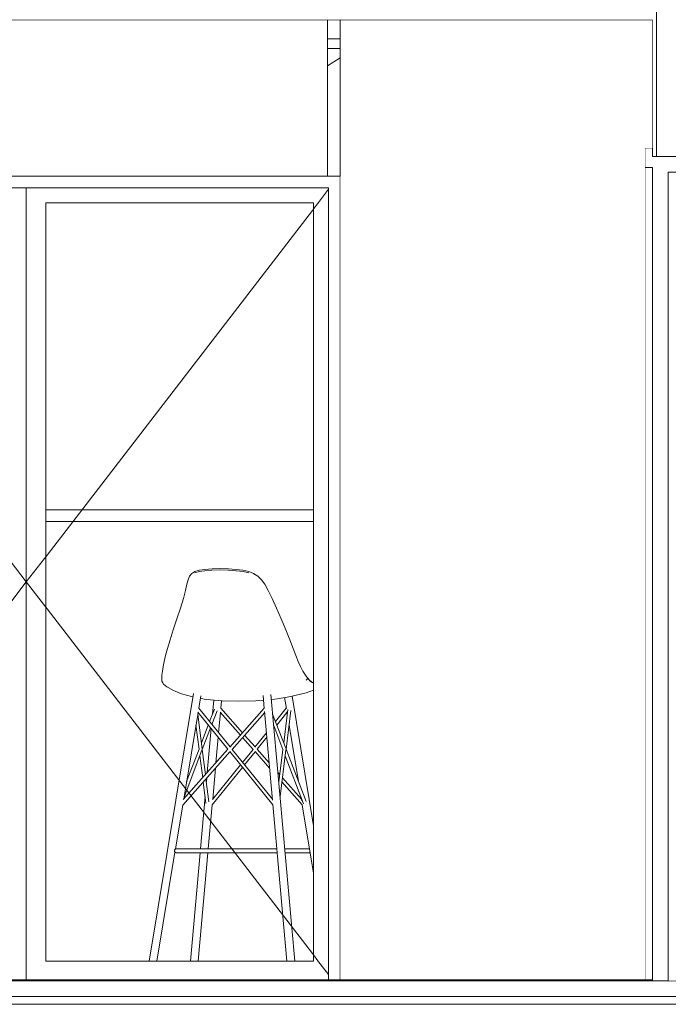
# Model space of a CAD drawing. Header units: millimetres. Extents: x -30280 to 309309, y -17460 to 4378.
# Tile 659 of 1056: x 199112 to 200765, y -9870 to -7361. Entities that reach past the tile are written whole.
import ezdxf

# ---------------------------------------------------------------- set-up
doc = ezdxf.new("R2010")
doc.units = ezdxf.units.MM
doc.header["$MEASUREMENT"] = 0
doc.linetypes.add('Wipeout_Contour', pattern=[1000, 0, -1000])
for name, color, linetype in [('07_CR_Cel Ras pladur', 7, 'Continuous'), ('10_ESTR_Fotjats', 7, 'Continuous'), ('12_FAÇ_Façana', 7, 'Continuous'), ('14_PAV_Paviment existent', 7, 'Continuous'), ('Nuevo_08_E_Envans secs', 7, 'Continuous'), ('Nuevo_09_EI_Mobiliari general', 7, 'Continuous'), ('Nuevo_Puertas Archicad', 7, 'Continuous'), ('Puertas Archicad', 7, 'Continuous'), ('Ventanas Archicad', 7, 'Continuous')]:
    doc.layers.add(name, color=color, linetype=linetype)
for name, color, linetype, lineweight in [('07_CR_Cel Ras pladur_Pluma_Nº__1', 7, 'Continuous', 5), ('10_ESTR_Fotjats_Pluma_Nº__1', 7, 'Continuous', 5), ('12_FAÇ_Façana_Pluma_Nº__47', 7, 'Continuous', 20), ('12_FAÇ_Façana_Pluma_Nº__7', 7, 'Continuous', 5), ('14_PAV_Paviment existent_Pluma_Nº__29', 7, 'Continuous', 20), ('Nuevo_08_E_Envans secs_Pluma_Nº__47', 7, 'Continuous', 20), ('Nuevo_09_EI_Mobiliari general_Pluma_Nº__1', 7, 'Continuous', 5), ('Puertas Archicad_Pluma_Nº__1', 7, 'Continuous', 5), ('Ventanas Archicad_Pluma_Nº__1', 7, 'Continuous', 5)]:
    doc.layers.add(name, color=color, linetype=linetype, lineweight=lineweight)
for name, color, linetype, lineweight, true_color in [('Nuevo_Puertas Archicad_Pluma_Nº__3', 7, 'Continuous', 5, 0xa4a4a4), ('Puertas Archicad_Pluma_Nº__3', 7, 'Continuous', 5, 0xa4a4a4), ('Ventanas Archicad_Pluma_Nº__3', 7, 'Continuous', 5, 0xa4a4a4)]:
    doc.layers.add(name, color=color, linetype=linetype, lineweight=lineweight, true_color=true_color)

# ---------------------------------------------------------------- blocks, each defined once
blk = doc.blocks.new('Elem Sección_52_5', base_point=(181934.4, -13460))
at = {"layer": '10_ESTR_Fotjats_Pluma_Nº__1', "color": 7, "linetype": 'Continuous', "lineweight": 5}
for p, q in [((211190.4, -9850), (173577.4, -9850)), ((211190.4, -9870), (173577.4, -9870))]:
    blk.add_line(p, q, dxfattribs=at)
at = {"layer": '10_ESTR_Fotjats_Pluma_Nº__1', "color": 7, "linetype": 'Continuous', "lineweight": 5, "flags": 128}
blk.add_lwpolyline([(200814.7, -9810), (200764.7, -9810), (200724.7, -9810)], dxfattribs=at)
blk = doc.blocks.new('Elem Sección_56_5', base_point=(181934.4, -13460))
at = {"layer": '12_FAÇ_Façana_Pluma_Nº__7', "color": 7, "linetype": 'Continuous', "lineweight": 5}
for p, q in [((200804.7, -6160), (200734.7, -6160)), ((200724.7, -6510), (200724.7, -7310)), ((200814.7, -6510), (200814.7, -7310))]:
    blk.add_line(p, q, dxfattribs=at)
at = {"layer": '12_FAÇ_Façana_Pluma_Nº__7', "color": 7, "linetype": 'Continuous', "lineweight": 5, "flags": 128}
for points in [[(200734.7, -6160), (200734.7, -6200), (200734.7, -6220), (200734.7, -6510), (200734.7, -7310), (200734.7, -7360), (200734.7, -7710)], [(200804.7, -6160), (200804.7, -6200), (200804.7, -6220), (200804.7, -6510), (200804.7, -7310), (200804.7, -7360), (200804.7, -7710)], [(200724.7, -7363), (200724.7, -7688), (200724.7, -7710)], [(200814.7, -7363), (200814.7, -7688), (200814.7, -7710)], [(200814.7, -7710), (200804.7, -7710), (200734.7, -7710), (200724.7, -7710)]]:
    blk.add_lwpolyline(points, dxfattribs=at)
blk = doc.blocks.new('Elem Sección_57_5', base_point=(181934.4, -13460))
at = {"layer": 'Puertas Archicad_Pluma_Nº__3', "color": 253, "linetype": 'Continuous', "lineweight": 5, "true_color": 0xa4a4a4}
for p, q in [((200724.7, -7688), (200705.7, -7688)), ((200833.7, -7688), (200814.7, -7688))]:
    blk.add_line(p, q, dxfattribs=at)
at = {"color": 254, "linetype": 'Wipeout_Contour', "lineweight": 0, "ltscale": 803637.928623}
blk.add_wipeout([(200705.7, -9808), (200724.7, -9808), (200724.7, -7738), (200705.7, -7738)], dxfattribs=at).dxf.layer = 'Puertas Archicad'
at = {"color": 254, "linetype": 'Wipeout_Contour', "lineweight": 0, "ltscale": 804073.50724}
blk.add_wipeout([(200833.7, -7738), (200814.7, -7738), (200814.7, -9808), (200833.7, -9808)], dxfattribs=at).dxf.layer = 'Puertas Archicad'
at = {"layer": 'Puertas Archicad_Pluma_Nº__1', "color": 7, "linetype": 'Continuous', "lineweight": 5}
blk.add_line((200724.7, -7738), (200724.7, -9808), dxfattribs=at)
at = {"layer": 'Puertas Archicad_Pluma_Nº__3', "color": 253, "linetype": 'Continuous', "lineweight": 5, "true_color": 0xa4a4a4}
for p, q in [((200705.7, -7688), (200705.7, -7738)), ((200833.7, -7688), (200833.7, -7738)), ((200705.7, -9808), (200705.7, -7738)), ((200724.7, -7738), (200705.7, -7738)), ((200724.6, -7738), (200724.6, -7802.1)), ((200833.7, -9808), (200833.7, -7738)), ((200724.6, -7842.2), (200724.6, -7906.4)), ((200724.6, -7946.5), (200724.6, -8010.6)), ((200724.6, -8050.7), (200724.6, -8114.8)), ((200724.6, -8154.9), (200724.6, -8219.1)), ((200724.6, -8259.2), (200724.6, -8323.3)), ((200724.6, -9288.8), (200724.6, -9224.6)), ((200724.6, -9393), (200724.6, -9328.9)), ((200724.6, -9497.3), (200724.6, -9433.1)), ((200724.6, -9601.5), (200724.6, -9537.3)), ((200724.6, -9705.7), (200724.6, -9641.6)), ((200724.6, -9808), (200724.6, -9745.8))]:
    blk.add_line(p, q, dxfattribs=at)
at = {"color": 254, "linetype": 'Wipeout_Contour', "lineweight": 0, "ltscale": 803936.760696}
blk.add_wipeout([(200764.7, -9810), (200814.7, -9810), (200814.7, -7750), (200764.7, -7750)], dxfattribs=at).dxf.layer = 'Puertas Archicad'
at = {"layer": 'Puertas Archicad_Pluma_Nº__1', "color": 7, "linetype": 'Continuous', "lineweight": 5}
for p, q in [((200764.7, -7750), (200764.7, -9810)), ((200814.7, -7750), (200764.7, -7750)), ((200814.7, -7738), (200814.7, -7750))]:
    blk.add_line(p, q, dxfattribs=at)
at = {"layer": 'Puertas Archicad_Pluma_Nº__3', "color": 253, "linetype": 'Continuous', "lineweight": 5, "true_color": 0xa4a4a4}
for p, q in [((200833.7, -7738), (200814.7, -7738)), ((200814.7, -9808), (200814.7, -7750)), ((200764.8, -7754.1), (200764.8, -8330.5)), ((200764.8, -9793.9), (200764.8, -9217.5))]:
    blk.add_line(p, q, dxfattribs=at)
blk = doc.blocks.new('Elem Sección_63_5', base_point=(181934.4, -13460))
at = {"layer": '07_CR_Cel Ras pladur_Pluma_Nº__1', "color": 7, "linetype": 'Continuous', "lineweight": 5}
blk.add_line((200724.7, -7363), (174054.8, -7363), dxfattribs=at)
blk = doc.blocks.new('Elem Sección_76_5', base_point=(181934.4, -13460))
at = {"layer": 'Ventanas Archicad_Pluma_Nº__1', "color": 7, "linetype": 'Continuous', "lineweight": 5}
for p, q in [((199543, -8785), (199179.4, -8785)), ((199861.4, -8785), (199725, -8785)), ((199536.2, -8810), (199179.4, -8810)), ((199861.4, -8810), (199742.6, -8810)), ((199179.4, -8910), (199505.9, -8910)), ((199788, -8910), (199861.4, -8910)), ((199450.3, -9710), (199179.4, -9710)), ((199551.8, -9710), (199470.3, -9710)), ((199788.8, -9710), (199571.8, -9710)), ((199861.4, -9710), (199808.8, -9710))]:
    blk.add_line(p, q, dxfattribs=at)
at = {"layer": 'Ventanas Archicad_Pluma_Nº__3', "color": 253, "linetype": 'Continuous', "lineweight": 5, "true_color": 0xa4a4a4}
for p, q in [((199343.1, -7828), (199179.4, -7931.2)), ((199688.9, -8610), (199179.4, -8288.8)), ((199861.4, -8718.7), (199736.5, -8640))]:
    blk.add_line(p, q, dxfattribs=at)
at = {"color": 254, "linetype": 'Wipeout_Contour', "lineweight": 0, "ltscale": 800197.670711}
blk.add_wipeout([(199896.6, -7363), (199896.6, -7410), (199929.4, -7410), (199929.4, -7363)], dxfattribs=at).dxf.layer = 'Ventanas Archicad'
at = {"color": 254, "linetype": 'Wipeout_Contour', "lineweight": 0, "ltscale": 800202.99664}
blk.add_wipeout([(199896.6, -7435), (199929.4, -7435), (199929.4, -7410), (199896.6, -7410)], dxfattribs=at).dxf.layer = 'Ventanas Archicad'
at = {"layer": 'Ventanas Archicad_Pluma_Nº__1', "color": 7, "linetype": 'Continuous', "lineweight": 5}
blk.add_line((199896.6, -7410), (199929.4, -7410), dxfattribs=at)
at = {"color": 254, "linetype": 'Wipeout_Contour', "lineweight": 0, "ltscale": 800229.536577}
blk.add_wipeout([(199896.6, -7435), (199896.6, -7760), (199929.4, -7760), (199929.4, -7435)], dxfattribs=at).dxf.layer = 'Ventanas Archicad'
at = {"layer": 'Ventanas Archicad_Pluma_Nº__1', "color": 7, "linetype": 'Continuous', "lineweight": 5}
blk.add_line((199896.6, -7435), (199929.4, -7435), dxfattribs=at)
at = {"layer": 'Ventanas Archicad_Pluma_Nº__3', "color": 253, "linetype": 'Continuous', "lineweight": 5, "true_color": 0xa4a4a4}
blk.add_line((199929.4, -7458.4), (199896.6, -7479.1), dxfattribs=at)
blk = doc.blocks.new('Elem Sección_78_5', base_point=(181934.4, -13460))
at = {"layer": '12_FAÇ_Façana_Pluma_Nº__47', "color": 7, "linetype": 'Continuous', "lineweight": 20}
for p, q in [((199575.5, -8610), (199575.5, -7828)), ((199575.5, -8763.3), (199575.5, -8640)), ((199575.5, -9124.2), (199575.5, -9090.9)), ((199575.5, -9204), (199575.5, -9136.9)), ((199575.5, -9296.4), (199575.5, -9267.7)), ((199575.5, -9444.9), (199575.5, -9308.4)), ((199575.5, -9710), (199575.5, -9668.8))]:
    blk.add_line(p, q, dxfattribs=at)
blk = doc.blocks.new('Elem Sección_81_5', base_point=(181934.4, -13460))
at = {"layer": 'Ventanas Archicad_Pluma_Nº__3', "color": 253, "linetype": 'Continuous', "lineweight": 5, "true_color": 0xa4a4a4}
for p, q in [((199625.5, -7828), (199625.5, -8610)), ((199625.5, -8640), (199625.5, -8760)), ((199625.5, -9108.9), (199625.5, -9116.4)), ((199625.5, -9128.5), (199625.5, -9185.9)), ((199625.5, -9198.6), (199625.5, -9240)), ((199625.5, -9252.1), (199625.5, -9321.2)), ((199625.5, -9333.9), (199625.5, -9473.9)), ((199625.5, -9483.9), (199625.5, -9710))]:
    blk.add_line(p, q, dxfattribs=at)
blk = doc.blocks.new('Elem Sección_202_5', base_point=(181934.4, -13460))
at = {"color": 254, "linetype": 'Wipeout_Contour', "lineweight": 0, "ltscale": 1187649.372641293}
blk.add_wipeout([(199896.6, -7363), (195159.5, -7363), (195159.5, -7710), (198329.4, -7710), (198329.4, -7760), (199896.6, -7760)], dxfattribs=at).dxf.layer = 'Nuevo_08_E_Envans secs'
at = {"layer": 'Nuevo_08_E_Envans secs_Pluma_Nº__47', "color": 7, "linetype": 'Continuous', "lineweight": 20}
blk.add_line((199896.6, -7760), (199896.6, -7363), dxfattribs=at)
blk = doc.blocks.new('Elem Sección_203_5', base_point=(181934.4, -13460))
at = {"color": 254, "linetype": 'Wipeout_Contour', "lineweight": 0, "ltscale": 794168.257731}
blk.add_wipeout([(198329.4, -9808), (198359.4, -9808), (198359.4, -7790), (198329.4, -7790)], dxfattribs=at).dxf.layer = 'Nuevo_Puertas Archicad'
at = {"color": 254, "linetype": 'Wipeout_Contour', "lineweight": 0, "ltscale": 800442.05586}
blk.add_wipeout([(199899.4, -9808), (199929.4, -9808), (199929.4, -7790), (199899.4, -7790)], dxfattribs=at).dxf.layer = 'Nuevo_Puertas Archicad'
at = {"color": 254, "linetype": 'Wipeout_Contour', "lineweight": 0, "ltscale": 797403.312985}
blk.add_wipeout([(199129.4, -9760), (199179.4, -9760), (199179.4, -7828), (199129.4, -7828)], dxfattribs=at).dxf.layer = 'Nuevo_Puertas Archicad'
at = {"color": 254, "linetype": 'Wipeout_Contour', "lineweight": 0, "ltscale": 1195688.183777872}
blk.add_wipeout([(199899.4, -7790), (199929.4, -7790), (199929.4, -7760), (198329.4, -7760), (198329.4, -7790), (198359.4, -7790)], dxfattribs=at).dxf.layer = 'Nuevo_Puertas Archicad'
at = {"color": 254, "linetype": 'Wipeout_Contour', "lineweight": 0, "ltscale": 794302.382741}
blk.add_wipeout([(198397.4, -7828), (198359.4, -7828), (198359.4, -9760), (198397.4, -9760)], dxfattribs=at).dxf.layer = 'Nuevo_Puertas Archicad'
at = {"color": 254, "linetype": 'Wipeout_Contour', "lineweight": 0, "ltscale": 800304.46251}
blk.add_wipeout([(199861.4, -9760), (199899.4, -9760), (199899.4, -7828), (199861.4, -7828)], dxfattribs=at).dxf.layer = 'Nuevo_Puertas Archicad'
at = {"layer": 'Nuevo_Puertas Archicad_Pluma_Nº__3', "color": 253, "linetype": 'Continuous', "lineweight": 5, "true_color": 0xa4a4a4}
for p, q in [((199896.6, -7760), (198329.4, -7760)), ((199929.4, -7760), (199896.6, -7760)), ((199929.4, -7790), (199929.4, -7760)), ((199929.4, -9808), (199929.4, -7790))]:
    blk.add_line(p, q, dxfattribs=at)
at = {"color": 254, "linetype": 'Wipeout_Contour', "lineweight": 0, "ltscale": 1198016.671223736}
blk.add_wipeout([(199899.4, -7790), (199129.4, -7790), (199129.4, -7828), (199179.4, -7828), (199861.4, -7828), (199899.4, -7828)], dxfattribs=at).dxf.layer = 'Nuevo_Puertas Archicad'
at = {"color": 254, "linetype": 'Wipeout_Contour', "lineweight": 0, "ltscale": 1198534.692102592}
blk.add_wipeout([(199179.4, -9760), (199129.4, -9760), (199129.4, -9808), (199899.4, -9808), (199899.4, -9760), (199861.4, -9760)], dxfattribs=at).dxf.layer = 'Nuevo_Puertas Archicad'
at = {"layer": 'Nuevo_Puertas Archicad_Pluma_Nº__3', "color": 253, "linetype": 'Continuous', "lineweight": 5, "true_color": 0xa4a4a4}
blk.add_line((199899.4, -7790), (199899.4, -9808), dxfattribs=at)
at = {"color": 254, "linetype": 'Wipeout_Contour', "lineweight": 0, "ltscale": 797203.510063}
blk.add_wipeout([(199129.4, -9760), (199129.4, -7828), (199079.4, -7828), (199079.4, -9760)], dxfattribs=at).dxf.layer = 'Nuevo_Puertas Archicad'
at = {"color": 254, "linetype": 'Wipeout_Contour', "lineweight": 0, "ltscale": 798865.875794}
blk.add_wipeout([(199861.4, -9760), (199861.4, -7828), (199179.4, -7828), (199179.4, -9760)], dxfattribs=at).dxf.layer = 'Nuevo_Puertas Archicad'
at = {"layer": 'Nuevo_Puertas Archicad_Pluma_Nº__3', "color": 253, "linetype": 'Continuous', "lineweight": 5, "true_color": 0xa4a4a4}
for p, q in [((199179.4, -7828), (199179.4, -9760)), ((199861.4, -7828), (199179.4, -7828)), ((199861.4, -9760), (199861.4, -7828)), ((199179.4, -9760), (199861.4, -9760))]:
    blk.add_line(p, q, dxfattribs=at)
at = {"color": 254, "linetype": 'Wipeout_Contour', "lineweight": 0, "ltscale": 1193376.275167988}
blk.add_wipeout([(199129.4, -7790), (198359.4, -7790), (198359.4, -7828), (198397.4, -7828), (199079.4, -7828), (199129.4, -7828)], dxfattribs=at).dxf.layer = 'Nuevo_Puertas Archicad'
at = {"color": 254, "linetype": 'Wipeout_Contour', "lineweight": 0, "ltscale": 1193896.309378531}
blk.add_wipeout([(198359.4, -9808), (199129.4, -9808), (199129.4, -9760), (199079.4, -9760), (198397.4, -9760), (198359.4, -9760)], dxfattribs=at).dxf.layer = 'Nuevo_Puertas Archicad'
at = {"layer": 'Nuevo_Puertas Archicad_Pluma_Nº__3', "color": 253, "linetype": 'Continuous', "lineweight": 5, "true_color": 0xa4a4a4}
for p, q in [((198359.4, -9808), (198359.4, -7790)), ((198359.4, -7790), (199899.4, -7790)), ((199129.4, -7790), (199129.4, -9808)), ((199899.4, -7793.6), (199129.4, -8794)), ((199899.4, -9794.4), (199129.4, -8794))]:
    blk.add_line(p, q, dxfattribs=at)
at = {"color": 254, "linetype": 'Wipeout_Contour', "lineweight": 0, "ltscale": 795740.958123}
blk.add_wipeout([(198397.4, -9760), (199079.4, -9760), (199079.4, -7828), (198397.4, -7828)], dxfattribs=at).dxf.layer = 'Nuevo_Puertas Archicad'
at = {"layer": 'Nuevo_Puertas Archicad_Pluma_Nº__3', "color": 253, "linetype": 'Continuous', "lineweight": 5, "true_color": 0xa4a4a4}
for p, q in [((198359.4, -7793.6), (199129.4, -8794)), ((198397.4, -9760), (198397.4, -7828)), ((198397.4, -7828), (199079.4, -7828)), ((199079.4, -7828), (199079.4, -9760)), ((198359.4, -9794.4), (199129.4, -8794)), ((199079.4, -9760), (198397.4, -9760))]:
    blk.add_line(p, q, dxfattribs=at)
blk = doc.blocks.new('Elem Sección_204_5', base_point=(181934.4, -13460))
at = {"layer": 'Nuevo_09_EI_Mobiliari general_Pluma_Nº__1', "color": 7, "linetype": 'Continuous', "lineweight": 5}
for p, q in [((199179.4, -8610), (199861.4, -8610)), ((199179.4, -8640), (199861.4, -8640))]:
    blk.add_line(p, q, dxfattribs=at)
blk = doc.blocks.new('Elem Sección_206_5', base_point=(181934.4, -13460))
at = {"layer": 'Nuevo_09_EI_Mobiliari general_Pluma_Nº__1', "color": 7, "linetype": 'Continuous', "lineweight": 5}
for p, q in [((199545.5, -8779.3), (199541.6, -8788.2)), ((199545.5, -8779.3), (199551, -8772.6)), ((199551, -8772.6), (199558.9, -8767.7)), ((199558.4, -8770.7), (199569.4, -8767.4)), ((199558.9, -8767.7), (199569.9, -8764.2)), ((199569.4, -8767.4), (199583.9, -8765.2)), ((199569.9, -8764.2), (199584.4, -8761.8)), ((199583.9, -8765.2), (199602.2, -8763.8)), ((199584.4, -8761.8), (199602.6, -8760.4)), ((199602.2, -8763.8), (199622.8, -8763.4)), ((199602.6, -8760.4), (199623.1, -8760)), ((199644, -8763.8), (199622.8, -8763.4)), ((199623.1, -8760), (199644.1, -8760.4)), ((199664.1, -8765.2), (199644, -8763.8)), ((199644.1, -8760.4), (199664.1, -8761.8)), ((199664.1, -8761.8), (199681.4, -8764.2)), ((199681.5, -8767.4), (199664.1, -8765.2)), ((199681.4, -8764.2), (199696.1, -8767.7)), ((199681.5, -8767.4), (199696.2, -8770.7)), ((199696.1, -8767.7), (199708.5, -8772.6)), ((199708.5, -8772.6), (199709.1, -8772.9)), ((199708.5, -8772.6), (199719, -8779.3)), ((199718.9, -8779.2), (199709.1, -8772.9)), ((199718.9, -8779.2), (199727.5, -8787.4)), ((199719, -8779.3), (199728.2, -8788.2)), ((199534.9, -8815.8), (199538.5, -8800)), ((199538.5, -8800), (199541.6, -8788.2)), ((199728.2, -8788.2), (199727.5, -8787.4)), ((199728.2, -8788.2), (199736.9, -8800)), ((199736.9, -8800), (199746, -8815.8)), ((199529.8, -8835.9), (199534.9, -8815.8)), ((199746, -8815.8), (199755.9, -8835.9)), ((199522.2, -8860.8), (199529.8, -8835.9)), ((199755.9, -8835.9), (199767.2, -8860.8)), ((199513.1, -8888.3), (199522.2, -8860.8)), ((199767.2, -8860.8), (199779, -8888.3)), ((199503.9, -8916.1), (199513.1, -8888.3)), ((199779, -8888.3), (199790.5, -8916.1)), ((199495.5, -8941.8), (199503.9, -8916.1)), ((199790.5, -8916.1), (199800.8, -8941.8)), ((199489.1, -8963.3), (199495.5, -8941.8)), ((199800.8, -8941.8), (199809.1, -8963.3)), ((199484.4, -8981.3), (199489.1, -8963.3)), ((199809.1, -8963.3), (199815.9, -8981.3)), ((199478.2, -9009.7), (199480.9, -8996.5)), ((199480.9, -8996.5), (199484.4, -8981.3)), ((199815.9, -8981.3), (199822, -8996.5)), ((199822, -8996.5), (199827.8, -9009.7)), ((199474.7, -9031.8), (199476.1, -9021.5)), ((199476.1, -9021.5), (199478.2, -9009.7)), ((199827.8, -9009.7), (199834.1, -9021.5)), ((199834.1, -9021.5), (199840.5, -9031.8)), ((199474.3, -9040.2), (199474.7, -9031.8)), ((199475, -9046.4), (199474.3, -9040.2)), ((199477.1, -9050.9), (199475, -9046.4)), ((199479.3, -9054.7), (199477.1, -9050.9)), ((199487.2, -9060.9), (199479.3, -9054.7)), ((199840.3, -9031.5), (199841.4, -9033)), ((199840.5, -9031.8), (199846.8, -9040.2)), ((199846.8, -9040.2), (199842.6, -9044.5)), ((199845.5, -9038.4), (199850.6, -9044.1)), ((199852.8, -9046.4), (199846.8, -9040.2)), ((199855.8, -9048), (199850.6, -9044.1)), ((199852.8, -9046.4), (199858, -9050.2)), ((199860.6, -9049.9), (199855.8, -9048)), ((199858, -9050.2), (199861.4, -9051.5)), ((199860.6, -9049.9), (199861.4, -9049.8)), ((199860.6, -9049.9), (199861.4, -9050)), ((199442, -9760), (199555, -9078.5)), ((199487.2, -9060.9), (199490.8, -9063)), ((199490.8, -9063), (199504.6, -9070.6)), ((199504.6, -9070.6), (199524.4, -9078.7)), ((199550.3, -9086.2), (199524.4, -9078.7)), ((199813.2, -9760), (199752.6, -9080.6)), ((199809.8, -9084.4), (199842.4, -9076.2)), ((199861.4, -9069.8), (199842.4, -9076.2)), ((199553.7, -9086.8), (199550.3, -9086.2)), ((199568.8, -9115.9), (199574, -9084.5)), ((199582.6, -9092.2), (199573, -9090.4)), ((199588.6, -9093), (199582.6, -9092.2)), ((199588.6, -9093), (199628, -9096.6)), ((199603.6, -9130.5), (199606.8, -9094.7)), ((199624.9, -9115.7), (199626.6, -9096.5)), ((199670.9, -9097.8), (199628, -9096.6)), ((199670.9, -9097.8), (199714.1, -9096.6)), ((199721.8, -9095.9), (199714.1, -9096.6)), ((199733.8, -9094.9), (199721.8, -9095.9)), ((199735.7, -9116.1), (199732.8, -9082.9)), ((199762.2, -9092.4), (199753.7, -9093.1)), ((199769.5, -9091.4), (199762.2, -9092.4)), ((199803.2, -9085.6), (199769.5, -9091.4)), ((199791.9, -9116.7), (199787.2, -9088.4)), ((199809.8, -9084.4), (199803.2, -9085.6)), ((199861.4, -9415.3), (199806.6, -9085)), ((199530.5, -9347.2), (199567.1, -9126.5)), ((199643, -9220.2), (199566.5, -9125.7)), ((199648.4, -9214.2), (199568.6, -9115.6)), ((199596.2, -9149.8), (199608.5, -9117.7)), ((199602, -9156.9), (199615.3, -9122.2)), ((199619.3, -9178.3), (199623.9, -9126.7)), ((199675, -9184.2), (199623, -9125.7)), ((199680.3, -9178.2), (199624.7, -9115.5)), ((199648.1, -9214.5), (199735.7, -9115.7)), ((199653.5, -9220.5), (199736.7, -9126.7)), ((199756.6, -9349.9), (199736.4, -9124.1)), ((199790.4, -9217.8), (199757, -9130.5)), ((199764.4, -9149.8), (199791.8, -9115.9)), ((199767.7, -9158.4), (199793.5, -9126.5)), ((199785.1, -9204), (199796, -9118.6)), ((199791.2, -9219.9), (199803.7, -9121.3)), ((199794.3, -9131.3), (199793.2, -9124.7)), ((199577.4, -9218.8), (199566.3, -9131.3)), ((199569.4, -9219.9), (199561.7, -9158.9)), ((199575.5, -9204), (199592.9, -9158.4)), ((199577.6, -9220.9), (199598.7, -9165.6)), ((199590.3, -9279.8), (199600.3, -9167.5)), ((199711.9, -9214.5), (199741.3, -9178.3)), ((199783, -9220.9), (199759.6, -9159.7)), ((199760.3, -9167.5), (199761.9, -9165.6)), ((199822.7, -9302.5), (199798.9, -9158.9)), ((199612.5, -9254.7), (199618.3, -9189.7)), ((199707.1, -9220.5), (199680.3, -9190.3)), ((199712.2, -9214.2), (199685.6, -9184.2)), ((199717.5, -9220.3), (199742.3, -9189.7)), ((199527.8, -9362.3), (199648.1, -9226.5)), ((199529.2, -9348.6), (199643.1, -9220.2)), ((199531.3, -9342.1), (199576.8, -9222.9)), ((199537.9, -9302.5), (199569.4, -9219.9)), ((199585.7, -9284.9), (199577.6, -9220.9)), ((199757.7, -9361.8), (199647.8, -9226.2)), ((199756.4, -9347.5), (199653.5, -9220.5)), ((199680.3, -9253.5), (199707.1, -9220.5)), ((199685.4, -9259.9), (199712.5, -9226.5)), ((199749.3, -9268.1), (199712.2, -9226.2)), ((199748.1, -9254.7), (199717.6, -9220.2)), ((199772.5, -9303.6), (199783, -9220.9)), ((199775.8, -9340.9), (199790.9, -9221.9)), ((199842.1, -9353.3), (199791.2, -9219.9)), ((199578.7, -9292.8), (199571.6, -9236.7)), ((199835.9, -9359.3), (199789, -9236.7)), ((199602.6, -9362.2), (199680.3, -9266.3)), ((199603.4, -9348.5), (199675.2, -9259.9)), ((199604.2, -9347.5), (199611.3, -9268.1)), ((199774.9, -9284.9), (199770.3, -9279.8)), ((199587, -9358.2), (199580, -9303.3)), ((199594.6, -9354.5), (199587.1, -9295.4)), ((199588.1, -9303.6), (199589.1, -9293.2)), ((199773.5, -9295.4), (199771.5, -9293.2)), ((199832.6, -9362), (199780.6, -9303.3)), ((199830.1, -9347.2), (199781.9, -9292.8)), ((199572.9, -9473.9), (199584.8, -9340.9)), ((199830.7, -9350.6), (199829.3, -9342.1)), ((199509.3, -9474.6), (199528, -9362)), ((199592.9, -9473.9), (199602.9, -9361.8)), ((199767.7, -9473.9), (199757.6, -9360.7)), ((199861.4, -9535.9), (199832.5, -9361.5)), ((199462, -9760), (199508.1, -9482)), ((199507.3, -9477.2), (199507, -9478)), ((199507, -9478), (199507, -9478.9)), ((199507, -9478.9), (199507, -9479.7)), ((199507, -9479.7), (199507.3, -9480.6)), ((199507.6, -9476.4), (199507.3, -9477.2)), ((199507.3, -9480.6), (199507.6, -9481.4)), ((199508.1, -9475.6), (199507.6, -9476.4)), ((199507.6, -9481.4), (199508.1, -9482.1)), ((199508.8, -9475), (199508.1, -9475.6)), ((199508.1, -9482.1), (199508.8, -9482.7)), ((199509.5, -9474.5), (199508.8, -9475)), ((199510.3, -9474.2), (199509.5, -9474.5)), ((199511.1, -9473.9), (199510.3, -9474.2)), ((199512, -9473.9), (199511.1, -9473.9)), ((199512.1, -9473.9), (199512, -9473.9)), ((199512, -9473.9), (199512, -9473.9)), ((199512.3, -9473.9), (199512.1, -9473.9)), ((199512.6, -9473.9), (199512.3, -9473.9)), ((199513, -9473.9), (199512.6, -9473.9)), ((199513.6, -9473.9), (199513, -9473.9)), ((199514.2, -9473.9), (199513.6, -9473.9)), ((199514.9, -9473.9), (199514.2, -9473.9)), ((199515.7, -9473.9), (199514.9, -9473.9)), ((199516.6, -9473.9), (199515.7, -9473.9)), ((199517.6, -9473.9), (199516.6, -9473.9)), ((199518.6, -9473.9), (199517.6, -9473.9)), ((199519.8, -9473.9), (199518.6, -9473.9)), ((199521, -9473.9), (199519.8, -9473.9)), ((199522.3, -9473.9), (199521, -9473.9)), ((199523.6, -9473.9), (199522.3, -9473.9)), ((199525, -9473.9), (199523.6, -9473.9)), ((199526.4, -9473.9), (199525, -9473.9)), ((199527.9, -9473.9), (199526.4, -9473.9)), ((199529.5, -9473.9), (199527.9, -9473.9)), ((199733.2, -9473.9), (199529.5, -9473.9)), ((199734.7, -9473.9), (199733.2, -9473.9)), ((199736.3, -9473.9), (199734.7, -9473.9)), ((199737.9, -9473.9), (199736.3, -9473.9)), ((199739.5, -9473.9), (199737.9, -9473.9)), ((199741.1, -9473.9), (199739.5, -9473.9)), ((199742.7, -9473.9), (199741.1, -9473.9)), ((199744.3, -9473.9), (199742.7, -9473.9)), ((199745.9, -9473.9), (199744.3, -9473.9)), ((199747.4, -9473.9), (199745.9, -9473.9)), ((199749, -9473.9), (199747.4, -9473.9)), ((199750.4, -9473.9), (199749, -9473.9)), ((199751.9, -9473.9), (199750.4, -9473.9)), ((199753.3, -9473.9), (199751.9, -9473.9)), ((199754.6, -9473.9), (199753.3, -9473.9)), ((199755.9, -9473.9), (199754.6, -9473.9)), ((199757.1, -9473.9), (199755.9, -9473.9)), ((199758.2, -9473.9), (199757.1, -9473.9)), ((199759.3, -9473.9), (199758.2, -9473.9)), ((199760.2, -9473.9), (199759.3, -9473.9)), ((199761.1, -9473.9), (199760.2, -9473.9)), ((199761.9, -9473.9), (199761.1, -9473.9)), ((199762.6, -9473.9), (199761.9, -9473.9)), ((199763.2, -9473.9), (199762.6, -9473.9)), ((199763.8, -9473.9), (199763.2, -9473.9)), ((199767.7, -9473.9), (199763.8, -9473.9)), ((199768.6, -9483.8), (199767.7, -9473.9)), ((199847.6, -9473.9), (199787.7, -9473.9)), ((199848.4, -9473.9), (199847.6, -9473.9)), ((199849, -9473.9), (199848.4, -9473.9)), ((199849.5, -9473.9), (199849, -9473.9)), ((199849.5, -9473.9), (199850.3, -9473.9)), ((199849.7, -9473.9), (199849.5, -9473.9)), ((199850.5, -9473.9), (199850.3, -9473.9)), ((199850.5, -9473.9), (199851.2, -9474.1)), ((199508.8, -9482.7), (199509.5, -9483.2)), ((199509.5, -9483.2), (199510.3, -9483.6)), ((199510.3, -9483.6), (199511.1, -9483.8)), ((199511.1, -9483.8), (199512, -9483.9)), ((199512.1, -9483.9), (199512, -9483.9)), ((199512, -9483.9), (199512, -9483.9)), ((199512.3, -9483.9), (199512.1, -9483.9)), ((199512.6, -9483.9), (199512.3, -9483.9)), ((199513, -9483.9), (199512.6, -9483.9)), ((199513.6, -9483.9), (199513, -9483.9)), ((199514.2, -9483.9), (199513.6, -9483.9)), ((199514.9, -9483.9), (199514.2, -9483.9)), ((199515.7, -9483.9), (199514.9, -9483.9)), ((199516.6, -9483.9), (199515.7, -9483.9)), ((199517.6, -9483.9), (199516.6, -9483.9)), ((199518.6, -9483.9), (199517.6, -9483.9)), ((199519.8, -9483.9), (199518.6, -9483.9)), ((199521, -9483.9), (199519.8, -9483.9)), ((199522.3, -9483.9), (199521, -9483.9)), ((199523.6, -9483.9), (199522.3, -9483.9)), ((199525, -9483.9), (199523.6, -9483.9)), ((199526.4, -9483.9), (199525, -9483.9)), ((199527.9, -9483.9), (199526.4, -9483.9)), ((199529.5, -9483.9), (199527.9, -9483.9)), ((199733.2, -9483.9), (199529.5, -9483.9)), ((199547.4, -9760), (199572, -9483.9)), ((199567.4, -9760), (199592, -9483.9)), ((199734.7, -9483.9), (199733.2, -9483.9)), ((199736.3, -9483.9), (199734.7, -9483.9)), ((199737.9, -9483.9), (199736.3, -9483.9)), ((199739.5, -9483.9), (199737.9, -9483.9)), ((199741.1, -9483.9), (199739.5, -9483.9)), ((199742.7, -9483.9), (199741.1, -9483.9)), ((199744.3, -9483.9), (199742.7, -9483.9)), ((199745.9, -9483.9), (199744.3, -9483.9)), ((199747.4, -9483.9), (199745.9, -9483.9)), ((199749, -9483.9), (199747.4, -9483.9)), ((199750.4, -9483.9), (199749, -9483.9)), ((199751.9, -9483.9), (199750.4, -9483.9)), ((199753.3, -9483.9), (199751.9, -9483.9)), ((199754.6, -9483.9), (199753.3, -9483.9)), ((199755.9, -9483.9), (199754.6, -9483.9)), ((199757.1, -9483.9), (199755.9, -9483.9)), ((199758.2, -9483.9), (199757.1, -9483.9)), ((199759.3, -9483.9), (199758.2, -9483.9)), ((199760.2, -9483.9), (199759.3, -9483.9)), ((199761.1, -9483.9), (199760.2, -9483.9)), ((199761.9, -9483.9), (199761.1, -9483.9)), ((199762.6, -9483.9), (199761.9, -9483.9)), ((199763.2, -9483.9), (199762.6, -9483.9)), ((199763.8, -9483.9), (199763.2, -9483.9)), ((199768.6, -9483.9), (199763.8, -9483.9)), ((199793.2, -9760), (199768.6, -9483.9)), ((199847.6, -9483.9), (199788.6, -9483.9)), ((199848.4, -9483.9), (199847.6, -9483.9)), ((199849, -9483.9), (199848.4, -9483.9)), ((199849.5, -9483.9), (199849, -9483.9)), ((199850.3, -9483.8), (199849.5, -9483.9)), ((199849.7, -9483.9), (199849.5, -9483.9)), ((199850.5, -9483.8), (199850.3, -9483.8)), ((199851.4, -9483.6), (199850.5, -9483.8)), ((199852.2, -9483.2), (199851.4, -9483.6)), ((199852.6, -9482.9), (199852.2, -9483.2))]:
    blk.add_line(p, q, dxfattribs=at)
blk = doc.blocks.new('Elem Sección_340_5', base_point=(181934.4, -13460))
at = {"color": 254, "linetype": 'Wipeout_Contour', "lineweight": 0, "ltscale": 1404617.763685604}
blk.add_wipeout([(200724.7, -7363), (199929.4, -7363), (199929.4, -9808), (200705.7, -9808), (200705.7, -7738), (200705.7, -7688), (200724.7, -7688)], dxfattribs=at).dxf.layer = 'Nuevo_08_E_Envans secs'
at = {"layer": 'Nuevo_08_E_Envans secs_Pluma_Nº__47', "color": 7, "linetype": 'Continuous', "lineweight": 20}
blk.add_line((199929.4, -7760), (199929.4, -7363), dxfattribs=at)
blk = doc.blocks.new('Elem Sección_475_5', base_point=(181934.4, -13460))
at = {"layer": '14_PAV_Paviment existent_Pluma_Nº__29', "color": 7, "linetype": 'Continuous', "lineweight": 20}
for p, q in [((200724.7, -9808), (174602.3, -9808)), ((200724.7, -9808), (200724.7, -9810)), ((200724.7, -9810), (174602.3, -9810))]:
    blk.add_line(p, q, dxfattribs=at)

msp = doc.modelspace()

# ---------------------------------------------------------------- block references
at = {"layer": '07_CR_Cel Ras pladur', "lineweight": 0}
msp.add_blockref('Elem Sección_63_5', (181934.4, -13460), dxfattribs=at)
at = {"layer": '10_ESTR_Fotjats', "lineweight": 0}
msp.add_blockref('Elem Sección_52_5', (181934.4, -13460), dxfattribs=at)
at = {"layer": '12_FAÇ_Façana', "lineweight": 0}
msp.add_blockref('Elem Sección_56_5', (181934.4, -13460), dxfattribs=at)

# ---------------------------------------------------------------- next in the draw order: block references
at = {"layer": 'Puertas Archicad', "lineweight": 0}
msp.add_blockref('Elem Sección_57_5', (181934.4, -13460), dxfattribs=at)
at = {"layer": 'Ventanas Archicad', "lineweight": 0}
msp.add_blockref('Elem Sección_76_5', (181934.4, -13460), dxfattribs=at)

# ---------------------------------------------------------------- next in the draw order: block references
at = {"layer": '12_FAÇ_Façana', "lineweight": 0}
msp.add_blockref('Elem Sección_78_5', (181934.4, -13460), dxfattribs=at)
at = {"layer": 'Nuevo_08_E_Envans secs', "lineweight": 0}
msp.add_blockref('Elem Sección_202_5', (181934.4, -13460), dxfattribs=at)
at = {"layer": 'Ventanas Archicad', "lineweight": 0}
msp.add_blockref('Elem Sección_81_5', (181934.4, -13460), dxfattribs=at)

# ---------------------------------------------------------------- next in the draw order: block references
at = {"layer": 'Nuevo_Puertas Archicad', "lineweight": 0}
msp.add_blockref('Elem Sección_203_5', (181934.4, -13460), dxfattribs=at)

# ---------------------------------------------------------------- next in the draw order: block references
at = {"layer": 'Nuevo_09_EI_Mobiliari general', "lineweight": 0}
for name in ['Elem Sección_204_5', 'Elem Sección_206_5']:
    msp.add_blockref(name, (181934.4, -13460), dxfattribs=at)

# ---------------------------------------------------------------- next in the draw order: block references
at = {"layer": 'Nuevo_08_E_Envans secs', "lineweight": 0}
msp.add_blockref('Elem Sección_340_5', (181934.4, -13460), dxfattribs=at)

# ---------------------------------------------------------------- next in the draw order: block references
at = {"layer": '14_PAV_Paviment existent', "lineweight": 0}
msp.add_blockref('Elem Sección_475_5', (181934.4, -13460), dxfattribs=at)

doc.saveas('drawing.dxf')
